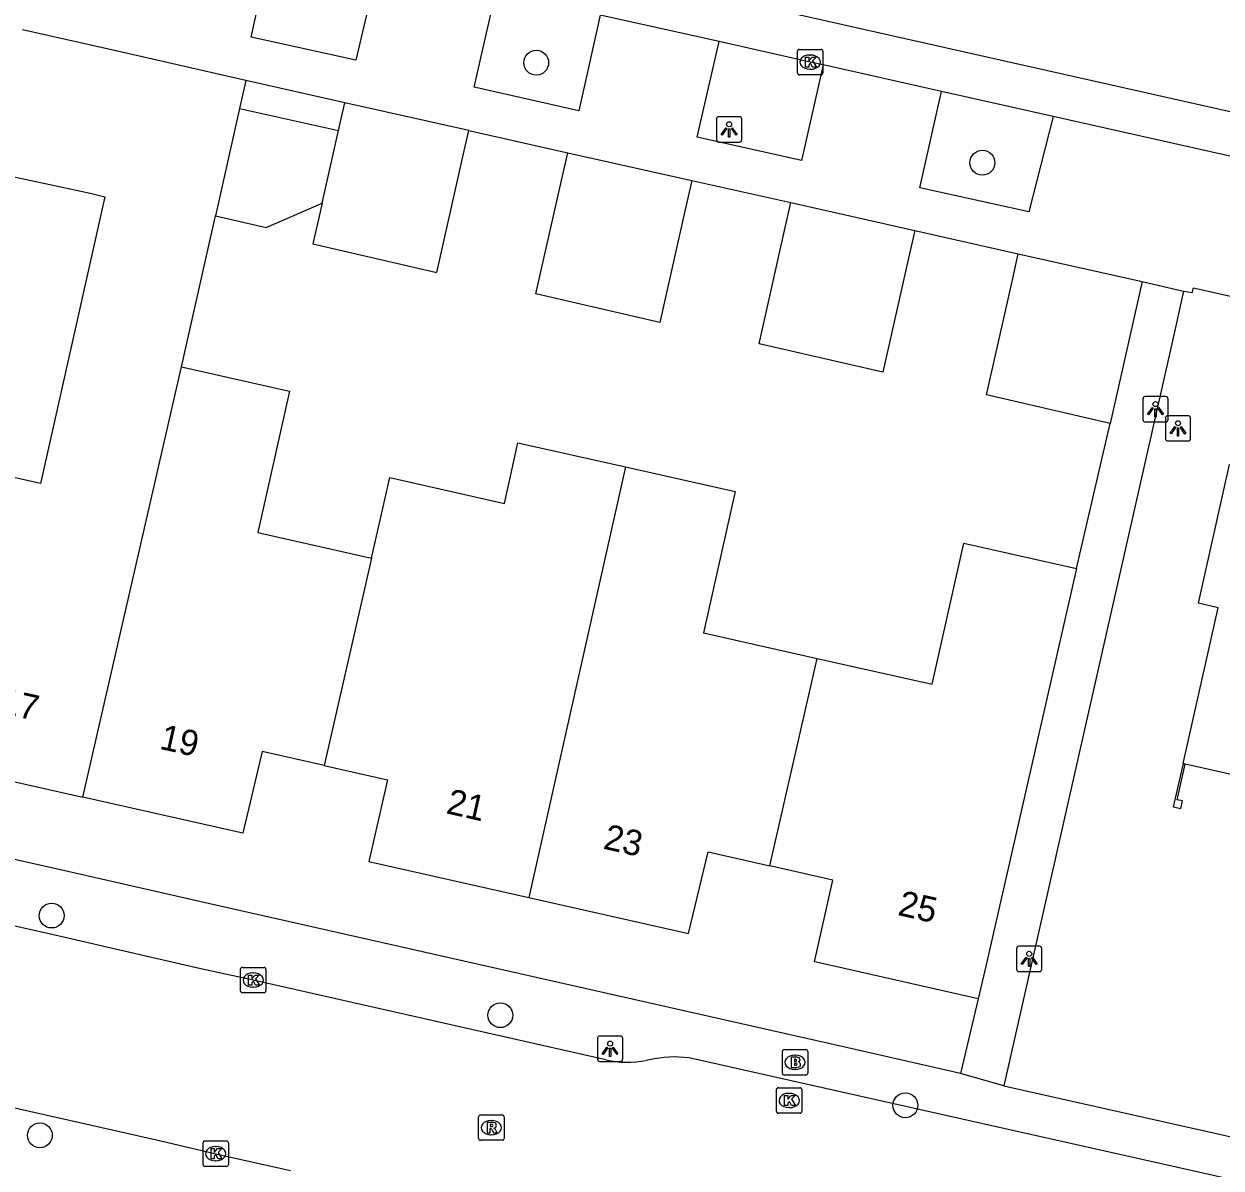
# Model space of a CAD drawing. Extents: x 161771 to 163125, y 382479 to 383177.
# Drawn here: x 162690.36 to 162737.51, y 382742 to 382787.05 of the extents above; entities that cross this region are included whole.
import ezdxf

# ---------------------------------------------------------------- set-up
doc = ezdxf.new("R2010")
doc.units = 0
for name, color, linetype in [('IMGEO_Boom', 7, 'Continuous'), ('IMGEO_Brandkraan', 7, 'Continuous'), ('IMGEO_Kolk', 7, 'Continuous'), ('IMGEO_Lichtpunt', 7, 'Continuous'), ('IMGEO_Muur', 7, 'Continuous'), ('IMGEO_Pand', 7, 'Continuous'), ('IMGEO_Pand_nummerreeks', 7, 'Continuous'), ('IMGEO_Rijbaan_lokaal_gesloten', 7, 'Continuous'), ('IMGEO_Rijbaan_lokaal_open', 7, 'Continuous'), ('IMGEO_Rioolput', 7, 'Continuous'), ('IMGEO_Voetpad_open', 7, 'Continuous')]:
    doc.layers.add(name, color=color, linetype=linetype)

msp = doc.modelspace()

# ---------------------------------------------------------------- linework, layer by layer
at = {"layer": 'IMGEO_Boom'}
for centre in [(162710.534, 382785.526), (162728.11, 382781.588), (162691.449, 382751.946), (162709.121, 382748.023), (162725.076, 382744.476), (162690.982, 382743.293)]:
    msp.add_circle(centre, 0.489, dxfattribs=at)
at = {"layer": 'IMGEO_Brandkraan'}
for p, q in [((162720.231, 382745.742), (162720.231, 382746.594)), ((162720.306, 382746.668), (162721.158, 382746.668)), ((162720.719, 382746.448), (162720.744, 382746.448)), ((162721.232, 382746.594), (162721.232, 382745.742)), ((162720.742, 382745.888), (162720.717, 382745.888)), ((162721.158, 382745.668), (162720.306, 382745.668))]:
    msp.add_line(p, q, dxfattribs=at)
for points in [[(162720.231, 382745.742), (162720.231, 382746.594)], [(162720.306, 382746.668), (162721.158, 382746.668)], [(162720.579, 382746.368), (162720.579, 382745.968), (162720.792, 382745.968)], [(162720.81, 382746.368), (162720.579, 382746.368)], [(162721.232, 382746.594), (162721.232, 382745.742)], [(162720.758, 382746.287), (162720.704, 382746.287), (162720.704, 382746.211)], [(162720.704, 382746.211), (162720.757, 382746.211)], [(162720.766, 382746.135), (162720.704, 382746.135), (162720.704, 382746.054)], [(162720.704, 382746.054), (162720.766, 382746.054)], [(162721.158, 382745.668), (162720.306, 382745.668)]]:
    msp.add_lwpolyline(points, dxfattribs=at)
for centre, radius, start, end in [((162720.308, 382746.592), 0.0765, 91.552, 178.448), ((162720.308, 382746.592), 0.0765, 91.552, 178.448), ((162720.814, 382746.223), 0.145, 59.4692, 91.5367), ((162721.156, 382746.592), 0.0765, 1.552, 88.448), ((162721.156, 382746.592), 0.0765, 1.552, 88.448), ((162720.759, 382746.249), 0.0379, 267.8285, 90.9355), ((162720.767, 382746.094), 0.0404, 269.8759, 90.5077), ((162720.798, 382746.219), 0.251, 268.6676, 293.5347), ((162720.839, 382746.27), 0.0922, 285.5137, 58.1501), ((162720.844, 382746.078), 0.105, 301.3115, 78.989), ((162720.308, 382745.744), 0.0765, 181.552, 268.448), ((162720.308, 382745.744), 0.0765, 181.552, 268.448), ((162721.156, 382745.744), 0.0765, 271.552, 358.448), ((162721.156, 382745.744), 0.0765, 271.552, 358.448)]:
    msp.add_arc(centre, radius, start, end, dxfattribs=at)
for centre, major_axis, ratio, start_param, end_param in [((162720.718, 382746.168), (-0.387, 0.002), 0.722429, 4.712389, 7.853982), ((162720.743, 382746.168), (-0.39, 0.002), 0.717154, 1.570796, 4.712389)]:
    msp.add_ellipse(centre, major_axis=major_axis, ratio=ratio, start_param=start_param, end_param=end_param, dxfattribs=at)
at = {"layer": 'IMGEO_Kolk'}
for p, q in [((162720.825, 382785.123), (162720.825, 382785.975)), ((162720.9, 382786.049), (162721.752, 382786.049)), ((162721.826, 382785.975), (162721.826, 382785.123)), ((162721.313, 382785.829), (162721.338, 382785.829)), ((162721.752, 382785.049), (162720.9, 382785.049)), ((162721.336, 382785.269), (162721.311, 382785.269)), ((162698.885, 382748.979), (162698.885, 382749.831)), ((162698.96, 382749.905), (162699.812, 382749.905)), ((162699.373, 382749.685), (162699.398, 382749.685)), ((162699.886, 382749.831), (162699.886, 382748.979)), ((162699.812, 382748.905), (162698.96, 382748.905)), ((162699.396, 382749.125), (162699.371, 382749.125)), ((162719.998, 382744.239), (162719.998, 382745.091)), ((162720.073, 382745.165), (162720.925, 382745.165)), ((162720.486, 382744.945), (162720.511, 382744.945)), ((162720.999, 382745.091), (162720.999, 382744.239)), ((162720.925, 382744.165), (162720.073, 382744.165)), ((162720.509, 382744.385), (162720.484, 382744.385)), ((162697.485, 382743.07), (162698.337, 382743.07)), ((162697.41, 382742.144), (162697.41, 382742.996)), ((162697.898, 382742.85), (162697.923, 382742.85)), ((162698.411, 382742.996), (162698.411, 382742.144)), ((162697.921, 382742.29), (162697.896, 382742.29)), ((162698.337, 382742.07), (162697.485, 382742.07))]:
    msp.add_line(p, q, dxfattribs=at)
for points in [[(162720.825, 382785.123), (162720.825, 382785.975)], [(162720.9, 382786.049), (162721.752, 382786.049)], [(162721.826, 382785.975), (162721.826, 382785.123)], [(162721.146, 382785.749), (162721.269, 382785.749), (162721.269, 382785.598), (162721.399, 382785.749), (162721.563, 382785.749), (162721.417, 382785.598), (162721.57, 382785.349), (162721.418, 382785.349), (162721.333, 382785.513), (162721.269, 382785.446), (162721.269, 382785.349), (162721.146, 382785.349), (162721.146, 382785.749)], [(162721.752, 382785.049), (162720.9, 382785.049)], [(162698.885, 382748.979), (162698.885, 382749.831)], [(162698.96, 382749.905), (162699.812, 382749.905)], [(162699.886, 382749.831), (162699.886, 382748.979)], [(162699.206, 382749.605), (162699.329, 382749.605), (162699.329, 382749.454), (162699.459, 382749.605), (162699.623, 382749.605), (162699.477, 382749.454), (162699.63, 382749.205), (162699.478, 382749.205), (162699.393, 382749.369), (162699.329, 382749.302), (162699.329, 382749.205), (162699.206, 382749.205), (162699.206, 382749.605)], [(162699.812, 382748.905), (162698.96, 382748.905)], [(162719.998, 382744.239), (162719.998, 382745.091)], [(162720.073, 382745.165), (162720.925, 382745.165)], [(162720.999, 382745.091), (162720.999, 382744.239)], [(162720.319, 382744.865), (162720.442, 382744.865), (162720.442, 382744.714), (162720.572, 382744.865), (162720.736, 382744.865), (162720.59, 382744.714), (162720.743, 382744.465), (162720.591, 382744.465), (162720.506, 382744.629), (162720.442, 382744.562), (162720.442, 382744.465), (162720.319, 382744.465), (162720.319, 382744.865)], [(162720.925, 382744.165), (162720.073, 382744.165)], [(162697.485, 382743.07), (162698.337, 382743.07)], [(162697.41, 382742.144), (162697.41, 382742.996)], [(162697.731, 382742.77), (162697.854, 382742.77), (162697.854, 382742.619), (162697.984, 382742.77), (162698.148, 382742.77), (162698.002, 382742.619), (162698.155, 382742.37), (162698.003, 382742.37), (162697.918, 382742.534), (162697.854, 382742.467), (162697.854, 382742.37), (162697.731, 382742.37), (162697.731, 382742.77)], [(162698.411, 382742.996), (162698.411, 382742.144)], [(162698.337, 382742.07), (162697.485, 382742.07)]]:
    msp.add_lwpolyline(points, dxfattribs=at)
for centre, start, end in [((162720.902, 382785.973), 91.552, 178.448), ((162720.902, 382785.973), 91.552, 178.448), ((162721.75, 382785.973), 1.552, 88.448), ((162721.75, 382785.973), 1.552, 88.448), ((162720.902, 382785.125), 181.552, 268.448), ((162720.902, 382785.125), 181.552, 268.448), ((162721.75, 382785.125), 271.552, 358.448), ((162721.75, 382785.125), 271.552, 358.448), ((162698.962, 382749.829), 91.552, 178.448), ((162698.962, 382749.829), 91.552, 178.448), ((162699.81, 382749.829), 1.552, 88.448), ((162699.81, 382749.829), 1.552, 88.448), ((162698.962, 382748.981), 181.552, 268.448), ((162698.962, 382748.981), 181.552, 268.448), ((162699.81, 382748.981), 271.552, 358.448), ((162699.81, 382748.981), 271.552, 358.448), ((162720.075, 382745.089), 91.552, 178.448), ((162720.075, 382745.089), 91.552, 178.448), ((162720.923, 382745.089), 1.552, 88.448), ((162720.923, 382745.089), 1.552, 88.448), ((162720.075, 382744.241), 181.552, 268.448), ((162720.075, 382744.241), 181.552, 268.448), ((162720.923, 382744.241), 271.552, 358.448), ((162720.923, 382744.241), 271.552, 358.448), ((162697.487, 382742.994), 91.552, 178.448), ((162697.487, 382742.994), 91.552, 178.448), ((162698.335, 382742.994), 1.552, 88.448), ((162698.335, 382742.994), 1.552, 88.448), ((162697.487, 382742.146), 181.552, 268.448), ((162697.487, 382742.146), 181.552, 268.448), ((162698.335, 382742.146), 271.552, 358.448), ((162698.335, 382742.146), 271.552, 358.448)]:
    msp.add_arc(centre, 0.0765, start, end, dxfattribs=at)
for centre, major_axis, ratio, start_param, end_param in [((162721.312, 382785.549), (-0.387, 0.002), 0.722429, 4.712389, 7.853982), ((162721.337, 382785.549), (-0.39, 0.002), 0.717154, 1.570796, 4.712389), ((162699.372, 382749.405), (-0.387, 0.002), 0.722429, 4.712389, 7.853982), ((162699.397, 382749.405), (-0.39, 0.002), 0.717154, 1.570796, 4.712389), ((162720.485, 382744.665), (-0.387, 0.002), 0.722429, 4.712389, 7.853982), ((162720.51, 382744.665), (-0.39, 0.002), 0.717154, 1.570796, 4.712389), ((162697.897, 382742.57), (-0.387, 0.002), 0.722429, 4.712389, 7.853982), ((162697.922, 382742.57), (-0.39, 0.002), 0.717154, 1.570796, 4.712389)]:
    msp.add_ellipse(centre, major_axis=major_axis, ratio=ratio, start_param=start_param, end_param=end_param, dxfattribs=at)
at = {"layer": 'IMGEO_Lichtpunt'}
for p, q in [((162717.635, 382783.304), (162717.635, 382782.497)), ((162717.635, 382783.304), (162717.635, 382782.497)), ((162718.537, 382783.399), (162717.729, 382783.399)), ((162718.537, 382783.399), (162717.729, 382783.399)), ((162718.631, 382782.497), (162718.631, 382783.304)), ((162718.631, 382782.497), (162718.631, 382783.304)), ((162717.729, 382782.403), (162718.537, 382782.403)), ((162717.729, 382782.403), (162718.537, 382782.403)), ((162735.332, 382772.38), (162734.524, 382772.38)), ((162735.332, 382772.38), (162734.524, 382772.38)), ((162734.43, 382772.285), (162734.43, 382771.478)), ((162734.43, 382772.285), (162734.43, 382771.478)), ((162735.426, 382771.478), (162735.426, 382772.285)), ((162735.426, 382771.478), (162735.426, 382772.285)), ((162734.524, 382771.384), (162735.332, 382771.384)), ((162734.524, 382771.384), (162735.332, 382771.384)), ((162735.316, 382771.534), (162735.316, 382770.727)), ((162735.316, 382771.534), (162735.316, 382770.727)), ((162736.218, 382771.629), (162735.41, 382771.629)), ((162736.218, 382771.629), (162735.41, 382771.629)), ((162736.312, 382770.727), (162736.312, 382771.534)), ((162736.312, 382770.727), (162736.312, 382771.534)), ((162735.41, 382770.633), (162736.218, 382770.633)), ((162735.41, 382770.633), (162736.218, 382770.633)), ((162729.455, 382750.642), (162729.455, 382749.835)), ((162729.455, 382750.642), (162729.455, 382749.835)), ((162730.357, 382750.737), (162729.549, 382750.737)), ((162730.357, 382750.737), (162729.549, 382750.737)), ((162730.451, 382749.835), (162730.451, 382750.642)), ((162730.451, 382749.835), (162730.451, 382750.642)), ((162729.549, 382749.741), (162730.357, 382749.741)), ((162729.549, 382749.741), (162730.357, 382749.741)), ((162712.945, 382747.106), (162712.945, 382746.299)), ((162712.945, 382747.106), (162712.945, 382746.299)), ((162713.847, 382747.201), (162713.039, 382747.201)), ((162713.847, 382747.201), (162713.039, 382747.201)), ((162713.941, 382746.299), (162713.941, 382747.106)), ((162713.941, 382746.299), (162713.941, 382747.106)), ((162713.039, 382746.205), (162713.847, 382746.205)), ((162713.039, 382746.205), (162713.847, 382746.205))]:
    msp.add_line(p, q, dxfattribs=at)
for points in [[(162718.009, 382782.968), (162718.048, 382782.94), (162717.86, 382782.678), (162717.822, 382782.705), (162718.009, 382782.968)], [(162718.111, 382782.92), (162718.158, 382782.92), (162718.158, 382782.598), (162718.111, 382782.598), (162718.111, 382782.92)], [(162718.221, 382782.94), (162718.259, 382782.967), (162718.446, 382782.705), (162718.407, 382782.677), (162718.221, 382782.94)], [(162734.804, 382771.949), (162734.843, 382771.921), (162734.655, 382771.659), (162734.617, 382771.686), (162734.804, 382771.949)], [(162734.906, 382771.901), (162734.953, 382771.901), (162734.953, 382771.579), (162734.906, 382771.579), (162734.906, 382771.901)], [(162735.016, 382771.921), (162735.054, 382771.948), (162735.241, 382771.686), (162735.202, 382771.658), (162735.016, 382771.921)], [(162735.69, 382771.198), (162735.729, 382771.17), (162735.541, 382770.908), (162735.503, 382770.935), (162735.69, 382771.198)], [(162735.792, 382771.15), (162735.839, 382771.15), (162735.839, 382770.828), (162735.792, 382770.828), (162735.792, 382771.15)], [(162735.902, 382771.17), (162735.94, 382771.197), (162736.127, 382770.935), (162736.088, 382770.907), (162735.902, 382771.17)], [(162729.829, 382750.306), (162729.868, 382750.278), (162729.68, 382750.016), (162729.642, 382750.043), (162729.829, 382750.306)], [(162729.931, 382750.258), (162729.978, 382750.258), (162729.978, 382749.936), (162729.931, 382749.936), (162729.931, 382750.258)], [(162730.041, 382750.278), (162730.079, 382750.305), (162730.266, 382750.043), (162730.227, 382750.015), (162730.041, 382750.278)], [(162713.319, 382746.77), (162713.358, 382746.742), (162713.17, 382746.48), (162713.132, 382746.507), (162713.319, 382746.77)], [(162713.421, 382746.722), (162713.468, 382746.722), (162713.468, 382746.4), (162713.421, 382746.4), (162713.421, 382746.722)], [(162713.531, 382746.742), (162713.569, 382746.769), (162713.756, 382746.507), (162713.717, 382746.479), (162713.531, 382746.742)]]:
    msp.add_lwpolyline(points, dxfattribs=at)
for centre in [(162718.134, 382783.102), (162734.929, 382772.083), (162735.815, 382771.332), (162729.954, 382750.44), (162713.444, 382746.904)]:
    msp.add_circle(centre, 0.0994, dxfattribs=at)
for centre, start, end in [((162717.729, 382783.304), 90, 180), ((162717.729, 382783.304), 90, 180), ((162718.537, 382783.304), 0, 90), ((162718.537, 382783.304), 0, 90), ((162717.729, 382782.497), 180, 270), ((162717.729, 382782.497), 180, 270), ((162718.537, 382782.497), 270, 0), ((162718.537, 382782.497), 270, 360), ((162734.524, 382772.285), 90, 180), ((162734.524, 382772.285), 90, 180), ((162735.332, 382772.285), 0, 90), ((162735.332, 382772.285), 0, 90), ((162734.524, 382771.478), 180, 270), ((162734.524, 382771.478), 180, 270), ((162735.41, 382771.534), 90, 180), ((162735.41, 382771.534), 90, 180), ((162735.332, 382771.478), 270, 0), ((162735.332, 382771.478), 270, 360), ((162736.218, 382771.534), 0, 90), ((162736.218, 382771.534), 0, 90), ((162735.41, 382770.727), 180, 270), ((162735.41, 382770.727), 180, 270), ((162736.218, 382770.727), 270, 0), ((162736.218, 382770.727), 270, 360), ((162729.549, 382750.642), 90, 180), ((162729.549, 382750.642), 90, 180), ((162730.357, 382750.642), 0, 90), ((162730.357, 382750.642), 0, 90), ((162729.549, 382749.835), 180, 270), ((162729.549, 382749.835), 180, 270), ((162730.357, 382749.835), 270, 0), ((162730.357, 382749.835), 270, 360), ((162713.039, 382747.106), 90, 180), ((162713.039, 382747.106), 90, 180), ((162713.847, 382747.106), 0, 90), ((162713.847, 382747.106), 0, 90), ((162713.039, 382746.299), 180, 270), ((162713.039, 382746.299), 180, 270), ((162713.847, 382746.299), 270, 0), ((162713.847, 382746.299), 270, 360)]:
    msp.add_arc(centre, 0.0946, start, end, dxfattribs=at)
at = {"layer": 'IMGEO_Muur'}
for points in [[(162731.82, 382765.614), (162733.146, 382771.326)], [(162736.014, 382757.932), (162735.629, 382756.224), (162735.926, 382756.158), (162735.994, 382756.46), (162735.779, 382756.508), (162736.096, 382757.913)]]:
    msp.add_lwpolyline(points, dxfattribs=at)
at = {"layer": 'IMGEO_Pand'}
for points in [[(162699.098, 382784.822), (162694.217, 382785.945), (162690.298, 382786.827)], [(162699.098, 382784.822), (162698.852, 382783.729)], [(162698.852, 382783.729), (162697.899, 382779.493)], [(162698.852, 382783.729), (162702.744, 382782.86)], [(162702.744, 382782.86), (162702.99, 382783.953)], [(162707.876, 382782.861), (162702.99, 382783.953)], [(162702.1, 382779.998), (162701.739, 382778.393), (162706.618, 382777.27), (162707.63, 382781.768), (162707.876, 382782.861)], [(162702.1, 382779.998), (162702.744, 382782.86)], [(162716.658, 382780.89), (162716.412, 382779.797), (162715.401, 382775.302), (162710.523, 382776.424), (162711.528, 382780.891), (162711.774, 382781.984)], [(162711.774, 382781.984), (162716.658, 382780.89)], [(162689.039, 382781.236), (162692.966, 382780.385), (162693.545, 382780.252), (162692.254, 382774.515), (162691.004, 382768.954), (162686.501, 382769.967)], [(162697.899, 382779.493), (162699.9, 382779.042), (162702.1, 382779.998)], [(162725.443, 382778.921), (162725.197, 382777.828), (162724.186, 382773.336), (162719.314, 382774.457), (162720.319, 382778.924), (162720.565, 382780.017)], [(162720.565, 382780.017), (162725.443, 382778.921)], [(162696.561, 382773.546), (162697.847, 382779.262), (162697.899, 382779.493)], [(162733.146, 382771.326), (162728.272, 382772.447), (162729.277, 382776.914), (162729.523, 382778.007)], [(162729.523, 382778.007), (162734.402, 382776.91)], [(162734.402, 382776.91), (162733.146, 382771.326)], [(162736.014, 382757.932), (162737.396, 382764.069), (162736.616, 382764.245), (162737.846, 382769.708), (162741.501, 382768.886), (162742.879, 382775.029), (162746.713, 382774.165)], [(162692.669, 382756.609), (162696.561, 382773.546)], [(162696.561, 382773.546), (162700.82, 382772.588), (162699.57, 382767.027), (162704.05, 382766.02)], [(162704.05, 382766.02), (162704.763, 382769.191), (162709.279, 382768.175), (162709.816, 382770.565), (162714.051, 382769.612)], [(162714.051, 382769.612), (162710.242, 382752.655)], [(162714.051, 382769.612), (162718.372, 382768.64), (162717.122, 382763.079), (162721.602, 382762.071)], [(162721.602, 382762.071), (162726.127, 382761.053), (162727.377, 382766.614), (162731.82, 382765.614)], [(162704.05, 382766.02), (162702.181, 382757.853)], [(162731.82, 382765.614), (162728.252, 382750), (162727.948, 382748.67)], [(162719.738, 382753.902), (162721.602, 382762.071)], [(162684.61, 382761.808), (162687.1, 382761.248), (162686.374, 382758.026), (162692.669, 382756.609)], [(162702.181, 382757.853), (162699.743, 382758.402), (162698.976, 382755.19), (162692.669, 382756.609)], [(162702.181, 382757.853), (162704.67, 382757.293), (162703.945, 382754.072), (162710.242, 382752.655)], [(162736.096, 382757.913), (162736.014, 382757.932)], [(162742.715, 382756.422), (162736.096, 382757.913)], [(162710.242, 382752.655), (162716.538, 382751.238), (162717.304, 382754.45), (162719.738, 382753.902)], [(162727.948, 382748.67), (162722.038, 382750), (162721.496, 382750.122), (162722.221, 382753.343), (162719.738, 382753.902)]]:
    msp.add_lwpolyline(points, dxfattribs=at)
at = {"layer": 'IMGEO_Rijbaan_lokaal_gesloten'}
for points in [[(162521.175, 382832.265), (162544.4, 382827.043), (162605.633, 382813.283), (162678.397, 382796.971), (162861.402, 382755.875), (162976.631, 382730.027), (163031.336, 382717.589), (163033.334, 382716.946), (163046.945, 382712.072)], [(162717.739, 382786.364), (162713.053, 382787.394)], [(162721.841, 382785.446), (162721.326, 382785.549), (162717.739, 382786.364)], [(162726.494, 382784.395), (162721.841, 382785.446)], [(162730.896, 382783.407), (162726.494, 382784.395)], [(162741.785, 382780.968), (162730.896, 382783.407)]]:
    msp.add_lwpolyline(points, dxfattribs=at)
at = {"layer": 'IMGEO_Rijbaan_lokaal_open'}
for points in [[(162713.275, 382746.266), (162699.386, 382749.405), (162697.208, 382749.88), (162691.396, 382751.216), (162679.283, 382753.935), (162659.284, 382758.448), (162641.175, 382762.541), (162623.101, 382766.566), (162611.096, 382769.288)], [(162682.23, 382746.098), (162683.061, 382745.932), (162695.747, 382743.076), (162697.911, 382742.57), (162700.86, 382741.914)], [(162715.192, 382746.303), (162714.862, 382746.245)], [(162774.334, 382733.395), (162728.6, 382743.637), (162719.876, 382745.599), (162716.733, 382746.307)]]:
    msp.add_lwpolyline(points, dxfattribs=at)
for centre, radius, start, end in [((162715.973, 382742.385), 3.995, 79.028, 101.2694), ((162714.115, 382749.806), 3.638, 256.6438, 281.8399)]:
    msp.add_arc(centre, radius, start, end, dxfattribs=at)
at = {"layer": 'IMGEO_Rioolput'}
for p, q in [((162708.266, 382743.171), (162708.266, 382744.023)), ((162708.341, 382744.097), (162709.193, 382744.097)), ((162709.267, 382744.023), (162709.267, 382743.171)), ((162708.754, 382743.877), (162708.779, 382743.877)), ((162709.193, 382743.097), (162708.341, 382743.097)), ((162708.777, 382743.317), (162708.752, 382743.317))]:
    msp.add_line(p, q, dxfattribs=at)
for points in [[(162708.266, 382743.171), (162708.266, 382744.023)], [(162708.341, 382744.097), (162709.193, 382744.097)], [(162709.267, 382744.023), (162709.267, 382743.171)], [(162708.855, 382743.795), (162708.603, 382743.797), (162708.603, 382743.397)], [(162708.603, 382743.397), (162708.727, 382743.397), (162708.727, 382743.559), (162708.738, 382743.559)], [(162708.781, 382743.716), (162708.727, 382743.716), (162708.727, 382743.635)], [(162708.727, 382743.635), (162708.779, 382743.635)], [(162708.785, 382743.53), (162708.856, 382743.397), (162708.996, 382743.397), (162708.931, 382743.523)], [(162709.193, 382743.097), (162708.341, 382743.097)]]:
    msp.add_lwpolyline(points, dxfattribs=at)
for centre, radius, start, end in [((162708.343, 382744.021), 0.0765, 91.552, 178.448), ((162708.343, 382744.021), 0.0765, 91.552, 178.448), ((162709.191, 382744.021), 0.0765, 1.552, 88.448), ((162709.191, 382744.021), 0.0765, 1.552, 88.448), ((162708.737, 382743.506), 0.0533, 26.0293, 88.6989), ((162708.763, 382743.824), 0.19, 274.7715, 282.9687), ((162708.787, 382743.62), 0.0964, 77.0061, 93.1865), ((162708.801, 382743.677), 0.0378, 276.6634, 79.6772), ((162708.854, 382743.685), 0.109, 350.3612, 89.416), ((162708.852, 382743.685), 0.112, 277.5842, 350.9817), ((162708.836, 382743.47), 0.108, 29.5134, 73.7905), ((162708.343, 382743.173), 0.0765, 181.552, 268.448), ((162708.343, 382743.173), 0.0765, 181.552, 268.448), ((162709.191, 382743.173), 0.0765, 271.552, 358.448), ((162709.191, 382743.173), 0.0765, 271.552, 358.448)]:
    msp.add_arc(centre, radius, start, end, dxfattribs=at)
for centre, major_axis, ratio, start_param, end_param in [((162708.753, 382743.597), (-0.387, 0.002), 0.722429, 4.712389, 7.853982), ((162708.778, 382743.597), (-0.39, 0.002), 0.717154, 1.570796, 4.712389)]:
    msp.add_ellipse(centre, major_axis=major_axis, ratio=ratio, start_param=start_param, end_param=end_param, dxfattribs=at)
at = {"layer": 'IMGEO_Voetpad_open'}
for points in [[(162704.306, 382789.377), (162703.433, 382785.627), (162699.309, 382786.531), (162700.129, 382790.295)], [(162713.053, 382787.394), (162712.217, 382783.637), (162708.095, 382784.563), (162708.943, 382788.323)], [(162721.841, 382785.446), (162720.98, 382781.681), (162716.871, 382782.591), (162717.739, 382786.364)], [(162702.99, 382783.953), (162699.098, 382784.822)], [(162730.896, 382783.407), (162729.934, 382779.649), (162725.649, 382780.606), (162726.494, 382784.395)], [(162707.876, 382782.861), (162711.774, 382781.984)], [(162716.658, 382780.89), (162720.565, 382780.017)], [(162725.443, 382778.921), (162729.523, 382778.007)], [(162736.028, 382776.535), (162735.573, 382774.453), (162728.959, 382745.24)], [(162734.402, 382776.91), (162736.028, 382776.535)], [(162736.028, 382776.535), (162736.378, 382776.474), (162736.42, 382776.667), (162780.849, 382766.664), (162788.384, 382764.975)], [(162727.249, 382745.732), (162722.81, 382746.736), (162697.675, 382752.409), (162692.083, 382753.675), (162614.078, 382771.241), (162612.565, 382771.591)], [(162731.82, 382765.614), (162733.146, 382771.326)], [(162727.948, 382748.67), (162727.249, 382745.732)], [(162728.959, 382745.24), (162727.249, 382745.732)], [(162728.959, 382745.24), (162778.488, 382734.136)]]:
    msp.add_lwpolyline(points, dxfattribs=at)

# ---------------------------------------------------------------- texts
at = {"layer": 'IMGEO_Pand_nummerreeks'}
for s, rotation, p in [('17', 347.3147, (162689.359, 382759.936)), ('19', 347.3172, (162695.661, 382758.518)), ('21', 347.3171, (162706.951, 382755.979)), ('23', 347.3171, (162713.137, 382754.586)), ('25', 347.3173, (162724.741, 382751.974))]:
    msp.add_text(s, height=1, rotation=rotation, dxfattribs=at).set_placement(p)

doc.saveas('drawing.dxf')
